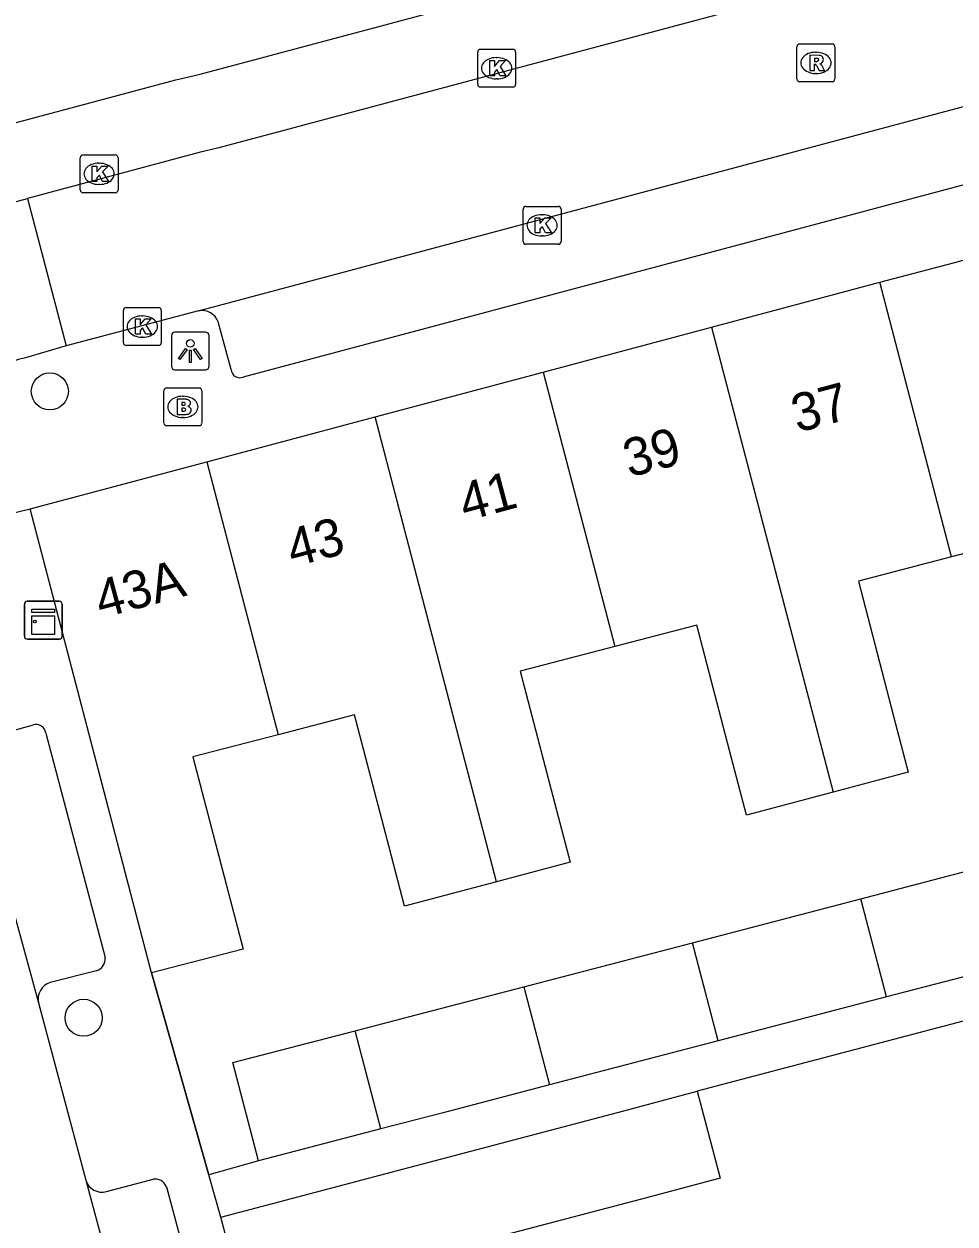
# Model space of a CAD drawing. Extents: x 162542 to 163144, y 380786 to 381511.
# Drawn here: x 162975.46 to 163000.04, y 381086.77 to 381118.47 of the extents above; entities that cross this region are included whole.
import ezdxf

# ---------------------------------------------------------------- set-up
doc = ezdxf.new("R2010")
doc.units = 0
for name, color, linetype in [('IMGEO_Boom', 7, 'Continuous'), ('IMGEO_Brandkraan', 7, 'Continuous'), ('IMGEO_Kast', 7, 'Continuous'), ('IMGEO_Kolk', 7, 'Continuous'), ('IMGEO_Lichtpunt', 7, 'Continuous'), ('IMGEO_Muur', 7, 'Continuous'), ('IMGEO_Pand', 7, 'Continuous'), ('IMGEO_Pand_nummerreeks', 7, 'Continuous'), ('IMGEO_Rijbaan_lokaal_open', 7, 'Continuous'), ('IMGEO_Rioolput', 7, 'Continuous'), ('IMGEO_Voetpad_open', 7, 'Continuous')]:
    doc.layers.add(name, color=color, linetype=linetype)

msp = doc.modelspace()

# ---------------------------------------------------------------- linework, layer by layer
at = {"layer": 'IMGEO_Boom'}
for centre in [(162976.141, 381108.765), (162977.035, 381092.218)]:
    msp.add_circle(centre, 0.489, dxfattribs=at)
at = {"layer": 'IMGEO_Brandkraan'}
for p, q in [((162979.229, 381108.856), (162980.081, 381108.856)), ((162979.154, 381107.93), (162979.154, 381108.782)), ((162979.642, 381108.636), (162979.667, 381108.636)), ((162980.155, 381108.782), (162980.155, 381107.93)), ((162979.665, 381108.076), (162979.64, 381108.076)), ((162980.081, 381107.856), (162979.229, 381107.856))]:
    msp.add_line(p, q, dxfattribs=at)
for points in [[(162979.229, 381108.856), (162980.081, 381108.856)], [(162979.154, 381107.93), (162979.154, 381108.782)], [(162979.502, 381108.556), (162979.502, 381108.156), (162979.715, 381108.156)], [(162979.733, 381108.556), (162979.502, 381108.556)], [(162980.155, 381108.782), (162980.155, 381107.93)], [(162979.681, 381108.475), (162979.627, 381108.475), (162979.627, 381108.399)], [(162979.627, 381108.399), (162979.68, 381108.399)], [(162979.689, 381108.323), (162979.627, 381108.323), (162979.627, 381108.242)], [(162979.627, 381108.242), (162979.689, 381108.242)], [(162980.081, 381107.856), (162979.229, 381107.856)]]:
    msp.add_lwpolyline(points, dxfattribs=at)
for centre, radius, start, end in [((162979.231, 381108.78), 0.0765, 91.552, 178.448), ((162979.231, 381108.78), 0.0765, 91.552, 178.448), ((162980.079, 381108.78), 0.0765, 1.552, 88.448), ((162980.079, 381108.78), 0.0765, 1.552, 88.448), ((162979.737, 381108.411), 0.145, 59.4692, 91.5367), ((162979.762, 381108.458), 0.0922, 285.5137, 58.1501), ((162979.682, 381108.437), 0.0379, 267.8285, 90.9355), ((162979.69, 381108.282), 0.0404, 269.8759, 90.5077), ((162979.721, 381108.407), 0.251, 268.6676, 293.5347), ((162979.767, 381108.266), 0.105, 301.3115, 78.989), ((162979.231, 381107.932), 0.0765, 181.552, 268.448), ((162979.231, 381107.932), 0.0765, 181.552, 268.448), ((162980.079, 381107.932), 0.0765, 271.552, 358.448), ((162980.079, 381107.932), 0.0765, 271.552, 358.448)]:
    msp.add_arc(centre, radius, start, end, dxfattribs=at)
for centre, major_axis, ratio, start_param, end_param in [((162979.641, 381108.356), (-0.387, 0.002), 0.722429, 4.712389, 7.853982), ((162979.666, 381108.356), (-0.39, 0.002), 0.717154, 1.570796, 4.712389)]:
    msp.add_ellipse(centre, major_axis=major_axis, ratio=ratio, start_param=start_param, end_param=end_param, dxfattribs=at)
at = {"layer": 'IMGEO_Kast'}
for p, q in [((162975.468, 381102.296), (162975.468, 381103.137)), ((162975.468, 381103.137), (162975.468, 381102.296)), ((162975.543, 381103.221), (162976.384, 381103.221)), ((162976.384, 381103.221), (162975.543, 381103.221)), ((162976.468, 381103.146), (162976.468, 381102.305)), ((162976.468, 381102.305), (162976.468, 381103.146)), ((162976.393, 381102.221), (162975.552, 381102.221)), ((162975.552, 381102.221), (162976.393, 381102.221))]:
    msp.add_line(p, q, dxfattribs=at)
for points in [[(162975.663, 381103.011), (162976.263, 381103.011), (162976.263, 381102.926), (162975.663, 381102.926), (162975.663, 381103.011)], [(162975.663, 381102.836), (162976.263, 381102.836), (162976.263, 381102.347), (162975.663, 381102.347), (162975.663, 381102.836)]]:
    msp.add_lwpolyline(points, dxfattribs=at)
msp.add_circle((162975.747, 381102.685), 0.0377, dxfattribs=at)
for centre, start, end in [((162975.546, 381103.143), 92.4484, 184.2845), ((162975.546, 381103.143), 92.4484, 184.2845), ((162976.39, 381103.143), 2.4484, 94.2845), ((162976.39, 381103.143), 2.4484, 94.2845), ((162975.546, 381102.299), 182.4484, 274.2845), ((162975.546, 381102.299), 182.4484, 274.2845), ((162976.39, 381102.299), 272.4484, 4.2845), ((162976.39, 381102.299), 272.4484, 4.2845)]:
    msp.add_arc(centre, 0.0779, start, end, dxfattribs=at)
at = {"layer": 'IMGEO_Kolk'}
for p, q in [((162987.439, 381116.876), (162987.439, 381117.728)), ((162987.514, 381117.802), (162988.366, 381117.802)), ((162988.44, 381117.728), (162988.44, 381116.876)), ((162987.927, 381117.582), (162987.952, 381117.582)), ((162988.366, 381116.802), (162987.514, 381116.802)), ((162987.95, 381117.022), (162987.925, 381117.022)), ((162976.942, 381114.086), (162976.942, 381114.938)), ((162977.017, 381115.012), (162977.869, 381115.012)), ((162977.943, 381114.938), (162977.943, 381114.086)), ((162977.43, 381114.792), (162977.455, 381114.792)), ((162977.453, 381114.232), (162977.428, 381114.232)), ((162977.869, 381114.012), (162977.017, 381114.012)), ((162988.639, 381112.726), (162988.639, 381113.578)), ((162988.714, 381113.652), (162989.566, 381113.652)), ((162989.64, 381113.578), (162989.64, 381112.726)), ((162989.127, 381113.432), (162989.152, 381113.432)), ((162989.566, 381112.652), (162988.714, 381112.652)), ((162989.15, 381112.872), (162989.125, 381112.872)), ((162978.083, 381110.052), (162978.083, 381110.904)), ((162978.158, 381110.978), (162979.01, 381110.978)), ((162978.571, 381110.758), (162978.596, 381110.758)), ((162979.084, 381110.904), (162979.084, 381110.052)), ((162978.594, 381110.198), (162978.569, 381110.198)), ((162979.01, 381109.978), (162978.158, 381109.978))]:
    msp.add_line(p, q, dxfattribs=at)
for points in [[(162987.439, 381116.876), (162987.439, 381117.728)], [(162987.514, 381117.802), (162988.366, 381117.802)], [(162988.44, 381117.728), (162988.44, 381116.876)], [(162987.76, 381117.502), (162987.883, 381117.502), (162987.883, 381117.351), (162988.013, 381117.502), (162988.177, 381117.502), (162988.031, 381117.351), (162988.184, 381117.102), (162988.032, 381117.102), (162987.947, 381117.266), (162987.883, 381117.199), (162987.883, 381117.102), (162987.76, 381117.102), (162987.76, 381117.502)], [(162988.366, 381116.802), (162987.514, 381116.802)], [(162976.942, 381114.086), (162976.942, 381114.938)], [(162977.017, 381115.012), (162977.869, 381115.012)], [(162977.943, 381114.938), (162977.943, 381114.086)], [(162977.263, 381114.712), (162977.386, 381114.712), (162977.386, 381114.561), (162977.516, 381114.712), (162977.68, 381114.712), (162977.534, 381114.561), (162977.687, 381114.312), (162977.535, 381114.312), (162977.45, 381114.476), (162977.386, 381114.409), (162977.386, 381114.312), (162977.263, 381114.312), (162977.263, 381114.712)], [(162977.869, 381114.012), (162977.017, 381114.012)], [(162988.639, 381112.726), (162988.639, 381113.578)], [(162988.714, 381113.652), (162989.566, 381113.652)], [(162989.64, 381113.578), (162989.64, 381112.726)], [(162988.96, 381113.352), (162989.083, 381113.352), (162989.083, 381113.201), (162989.213, 381113.352), (162989.377, 381113.352), (162989.231, 381113.201), (162989.384, 381112.952), (162989.232, 381112.952), (162989.147, 381113.116), (162989.083, 381113.049), (162989.083, 381112.952), (162988.96, 381112.952), (162988.96, 381113.352)], [(162989.566, 381112.652), (162988.714, 381112.652)], [(162978.083, 381110.052), (162978.083, 381110.904)], [(162978.158, 381110.978), (162979.01, 381110.978)], [(162979.084, 381110.904), (162979.084, 381110.052)], [(162978.404, 381110.678), (162978.527, 381110.678), (162978.527, 381110.527), (162978.657, 381110.678), (162978.821, 381110.678), (162978.675, 381110.527), (162978.828, 381110.278), (162978.676, 381110.278), (162978.591, 381110.442), (162978.527, 381110.375), (162978.527, 381110.278), (162978.404, 381110.278), (162978.404, 381110.678)], [(162979.01, 381109.978), (162978.158, 381109.978)]]:
    msp.add_lwpolyline(points, dxfattribs=at)
for centre, start, end in [((162987.516, 381117.726), 91.552, 178.448), ((162987.516, 381117.726), 91.552, 178.448), ((162988.364, 381117.726), 1.552, 88.448), ((162988.364, 381117.726), 1.552, 88.448), ((162987.516, 381116.878), 181.552, 268.448), ((162987.516, 381116.878), 181.552, 268.448), ((162988.364, 381116.878), 271.552, 358.448), ((162988.364, 381116.878), 271.552, 358.448), ((162977.019, 381114.936), 91.552, 178.448), ((162977.019, 381114.936), 91.552, 178.448), ((162977.867, 381114.936), 1.552, 88.448), ((162977.867, 381114.936), 1.552, 88.448), ((162977.019, 381114.088), 181.552, 268.448), ((162977.019, 381114.088), 181.552, 268.448), ((162977.867, 381114.088), 271.552, 358.448), ((162977.867, 381114.088), 271.552, 358.448), ((162988.716, 381113.576), 91.552, 178.448), ((162988.716, 381113.576), 91.552, 178.448), ((162989.564, 381113.576), 1.552, 88.448), ((162989.564, 381113.576), 1.552, 88.448), ((162988.716, 381112.728), 181.552, 268.448), ((162988.716, 381112.728), 181.552, 268.448), ((162989.564, 381112.728), 271.552, 358.448), ((162989.564, 381112.728), 271.552, 358.448), ((162978.16, 381110.902), 91.552, 178.448), ((162978.16, 381110.902), 91.552, 178.448), ((162979.008, 381110.902), 1.552, 88.448), ((162979.008, 381110.902), 1.552, 88.448), ((162978.16, 381110.054), 181.552, 268.448), ((162978.16, 381110.054), 181.552, 268.448), ((162979.008, 381110.054), 271.552, 358.448), ((162979.008, 381110.054), 271.552, 358.448)]:
    msp.add_arc(centre, 0.0765, start, end, dxfattribs=at)
for centre, major_axis, ratio, start_param, end_param in [((162987.926, 381117.302), (-0.387, 0.002), 0.722429, 4.712389, 7.853982), ((162987.951, 381117.302), (-0.39, 0.002), 0.717154, 1.570796, 4.712389), ((162977.429, 381114.512), (-0.387, 0.002), 0.722429, 4.712389, 7.853982), ((162977.454, 381114.512), (-0.39, 0.002), 0.717154, 1.570796, 4.712389), ((162989.126, 381113.152), (-0.387, 0.002), 0.722429, 4.712389, 7.853982), ((162989.151, 381113.152), (-0.39, 0.002), 0.717154, 1.570796, 4.712389), ((162978.57, 381110.478), (-0.387, 0.002), 0.722429, 4.712389, 7.853982), ((162978.595, 381110.478), (-0.39, 0.002), 0.717154, 1.570796, 4.712389)]:
    msp.add_ellipse(centre, major_axis=major_axis, ratio=ratio, start_param=start_param, end_param=end_param, dxfattribs=at)
at = {"layer": 'IMGEO_Lichtpunt'}
for p, q in [((162979.352, 381110.236), (162979.352, 381109.429)), ((162979.352, 381110.236), (162979.352, 381109.429)), ((162980.254, 381110.331), (162979.446, 381110.331)), ((162980.254, 381110.331), (162979.446, 381110.331)), ((162980.348, 381109.429), (162980.348, 381110.236)), ((162980.348, 381109.429), (162980.348, 381110.236)), ((162979.446, 381109.335), (162980.254, 381109.335)), ((162979.446, 381109.335), (162980.254, 381109.335))]:
    msp.add_line(p, q, dxfattribs=at)
for points in [[(162979.726, 381109.9), (162979.765, 381109.872), (162979.577, 381109.61), (162979.539, 381109.637), (162979.726, 381109.9)], [(162979.828, 381109.852), (162979.875, 381109.852), (162979.875, 381109.53), (162979.828, 381109.53), (162979.828, 381109.852)], [(162979.938, 381109.872), (162979.976, 381109.899), (162980.163, 381109.637), (162980.124, 381109.609), (162979.938, 381109.872)]]:
    msp.add_lwpolyline(points, dxfattribs=at)
msp.add_circle((162979.851, 381110.034), 0.0994, dxfattribs=at)
for centre, start, end in [((162979.446, 381110.236), 90, 180), ((162979.446, 381110.236), 90, 180), ((162980.254, 381110.236), 0, 90), ((162980.254, 381110.236), 0, 90), ((162979.446, 381109.429), 180, 270), ((162979.446, 381109.429), 180, 270), ((162980.254, 381109.429), 270, 0), ((162980.254, 381109.429), 270, 360)]:
    msp.add_arc(centre, 0.0946, start, end, dxfattribs=at)
at = {"layer": 'IMGEO_Muur'}
msp.add_lwpolyline([(162978.823, 381093.402), (162980.332, 381088.096)], dxfattribs=at)
at = {"layer": 'IMGEO_Pand'}
for points in [[(162998.059, 381111.646), (163000, 381112.164), (163002.501, 381112.831)], [(162993.615, 381110.461), (162998.059, 381111.646)], [(162999.951, 381104.395), (162998.059, 381111.646)], [(162989.172, 381109.275), (162993.615, 381110.461)], [(162993.615, 381110.461), (162996.823, 381098.175)], [(162984.729, 381108.09), (162989.172, 381109.275)], [(162989.172, 381109.275), (162991.064, 381102.03)], [(162980.286, 381106.905), (162984.729, 381108.09)], [(162987.934, 381095.812), (162984.729, 381108.09)], [(162975.624, 381105.661), (162980.286, 381106.905)], [(162980.286, 381106.905), (162982.168, 381099.695)], [(162978.823, 381093.402), (162978.428, 381094.916), (162975.624, 381105.661)], [(163005.711, 381100.538), (163003.351, 381099.911), (163002.95, 381101.449), (163002.039, 381104.94), (162999.951, 381104.395)], [(162999.951, 381104.395), (162997.492, 381103.753), (162998.422, 381100.19), (162998.81, 381098.704), (162996.823, 381098.175)], [(162996.823, 381098.175), (162994.536, 381097.567), (162994.142, 381099.074), (162993.223, 381102.593), (162991.064, 381102.03)], [(162991.064, 381102.03), (162988.562, 381101.377), (162989.478, 381097.866), (162989.879, 381096.329), (162987.934, 381095.812)], [(162987.934, 381095.812), (162985.51, 381095.167), (162985.103, 381096.725), (162984.19, 381100.223), (162982.168, 381099.695)], [(162982.168, 381099.695), (162979.921, 381099.109), (162980.85, 381095.548), (162981.245, 381094.034), (162978.823, 381093.402)], [(162997.557, 381095.362), (163000, 381096), (163002.005, 381096.523)], [(162993.108, 381094.201), (162997.557, 381095.362)], [(162998.235, 381092.768), (162997.557, 381095.362)], [(162988.658, 381093.04), (162993.108, 381094.201)], [(162993.786, 381091.607), (162993.108, 381094.201)], [(163002.682, 381093.929), (163000, 381093.229), (162998.235, 381092.768)], [(162984.208, 381091.878), (162985.812, 381092.297), (162988.658, 381093.04)], [(162988.658, 381093.04), (162989.335, 381090.446)], [(162998.235, 381092.768), (162993.786, 381091.607)], [(162981.651, 381088.44), (162980.974, 381091.034), (162984.208, 381091.878)], [(162984.885, 381089.284), (162984.208, 381091.878)], [(162993.786, 381091.607), (162989.335, 381090.446)], [(162989.335, 381090.446), (162986.489, 381089.703), (162984.885, 381089.284)], [(162980.657, 381086.952), (162985.491, 381088.23), (162991.294, 381089.764), (162993.238, 381090.278)], [(162993.238, 381090.278), (162993.844, 381087.979), (162991.901, 381087.466), (162988.211, 381086.491), (162988.779, 381084.344)], [(162984.885, 381089.284), (162981.651, 381088.44)], [(162981.833, 381082.505), (162980.657, 381086.952)]]:
    msp.add_lwpolyline(points, dxfattribs=at)
at = {"layer": 'IMGEO_Rijbaan_lokaal_open'}
for points in [[(163016.087, 381124.68), (162980.601, 381115.195), (162980.082, 381115.076), (162975.55, 381113.864)], [(162980.068, 381110.891), (163016.022, 381120.51), (163017.107, 381120.8)], [(162958.968, 381109.429), (162975.55, 381113.864)], [(162975.55, 381113.864), (162976.575, 381109.968)], [(162980.068, 381110.891), (162976.575, 381109.968)], [(162976.575, 381109.968), (162975.501, 381109.652)], [(162973.9, 381099.707), (162975.844, 381092.616)], [(162975.844, 381092.616), (162977.093, 381087.926)], [(162977.093, 381087.926), (162983.381, 381064.467), (162989.209, 381042.691)]]:
    msp.add_lwpolyline(points, dxfattribs=at)
msp.add_arc((162976.356, 381105.828), 3.919, 102.5962, 193.4235, dxfattribs=at)
at = {"layer": 'IMGEO_Rioolput'}
for p, q in [((162995.87, 381117.017), (162995.87, 381117.869)), ((162995.945, 381117.943), (162996.797, 381117.943)), ((162996.358, 381117.723), (162996.383, 381117.723)), ((162996.871, 381117.869), (162996.871, 381117.017)), ((162996.381, 381117.163), (162996.356, 381117.163)), ((162996.797, 381116.943), (162995.945, 381116.943))]:
    msp.add_line(p, q, dxfattribs=at)
for points in [[(162995.87, 381117.017), (162995.87, 381117.869)], [(162995.945, 381117.943), (162996.797, 381117.943)], [(162996.871, 381117.869), (162996.871, 381117.017)], [(162996.459, 381117.641), (162996.207, 381117.643), (162996.207, 381117.243)], [(162996.207, 381117.243), (162996.331, 381117.243), (162996.331, 381117.405), (162996.342, 381117.405)], [(162996.385, 381117.562), (162996.331, 381117.562), (162996.331, 381117.481)], [(162996.331, 381117.481), (162996.383, 381117.481)], [(162996.389, 381117.376), (162996.46, 381117.243), (162996.6, 381117.243), (162996.535, 381117.369)], [(162996.797, 381116.943), (162995.945, 381116.943)]]:
    msp.add_lwpolyline(points, dxfattribs=at)
for centre, radius, start, end in [((162995.947, 381117.867), 0.0765, 91.552, 178.448), ((162995.947, 381117.867), 0.0765, 91.552, 178.448), ((162996.795, 381117.867), 0.0765, 1.552, 88.448), ((162996.795, 381117.867), 0.0765, 1.552, 88.448), ((162996.341, 381117.352), 0.0533, 26.0293, 88.6989), ((162996.367, 381117.67), 0.19, 274.7715, 282.9687), ((162996.391, 381117.466), 0.0964, 77.0061, 93.1865), ((162996.405, 381117.523), 0.0378, 276.6634, 79.6772), ((162996.458, 381117.531), 0.109, 350.3612, 89.416), ((162996.456, 381117.531), 0.112, 277.5842, 350.9817), ((162996.44, 381117.316), 0.108, 29.5134, 73.7905), ((162995.947, 381117.019), 0.0765, 181.552, 268.448), ((162995.947, 381117.019), 0.0765, 181.552, 268.448), ((162996.795, 381117.019), 0.0765, 271.552, 358.448), ((162996.795, 381117.019), 0.0765, 271.552, 358.448)]:
    msp.add_arc(centre, radius, start, end, dxfattribs=at)
for centre, major_axis, ratio, start_param, end_param in [((162996.357, 381117.443), (-0.387, 0.002), 0.722429, 4.712389, 7.853982), ((162996.382, 381117.443), (-0.39, 0.002), 0.717154, 1.570796, 4.712389)]:
    msp.add_ellipse(centre, major_axis=major_axis, ratio=ratio, start_param=start_param, end_param=end_param, dxfattribs=at)
at = {"layer": 'IMGEO_Voetpad_open'}
for points in [[(162949.315, 381108.93), (162979.47, 381116.994), (162980.113, 381117.145), (163018.261, 381127.332)], [(163017.038, 381118.691), (162981.246, 381109.144)], [(162980.93, 381109.341), (162980.589, 381110.6)], [(162972.544, 381104.918), (162975.624, 381105.661)], [(162974.361, 381099.591), (162975.708, 381099.959)], [(162976.034, 381099.741), (162977.603, 381093.815)], [(162977.372, 381093.459), (162976.148, 381093.149)], [(162980.34, 381088.067), (162980.332, 381088.096), (162978.823, 381093.402)], [(163000.258, 381092.125), (162993.238, 381090.278)], [(162981.651, 381088.44), (162980.34, 381088.067)], [(162977.635, 381087.63), (162978.868, 381087.955)], [(162980.657, 381086.952), (162980.34, 381088.067)], [(162979.22, 381087.75), (162985.284, 381065.06), (162993.168, 381035.439), (163001.717, 381003.588), (163008.155, 380979.475), (163012.239, 380964.181)]]:
    msp.add_lwpolyline(points, dxfattribs=at)
for centre, radius, start, end in [((162980.16, 381110.444), 0.456, 19.9899, 101.6398), ((162981.158, 381109.354), 0.228, 183.3314, 292.7883), ((162975.778, 381099.71), 0.258, 6.8082, 105.6496), ((162977.27, 381093.778), 0.335, 287.7058, 6.3371), ((162976.282, 381092.72), 0.45, 107.2752, 193.3277), ((162977.516, 381088.056), 0.443, 197.1313, 285.5885), ((162978.921, 381087.641), 0.318, 19.9745, 99.5936)]:
    msp.add_arc(centre, radius, start, end, dxfattribs=at)

# ---------------------------------------------------------------- texts
at = {"layer": 'IMGEO_Pand_nummerreeks'}
for s, p in [('37', (162995.883, 381107.671)), ('39', (162991.44, 381106.486)), ('41', (162987.107, 381105.33)), ('43', (162982.554, 381104.115)), ('43A', (162977.49, 381102.765))]:
    msp.add_text(s, height=1, rotation=14.9374, dxfattribs=at).set_placement(p)

doc.saveas('drawing.dxf')
